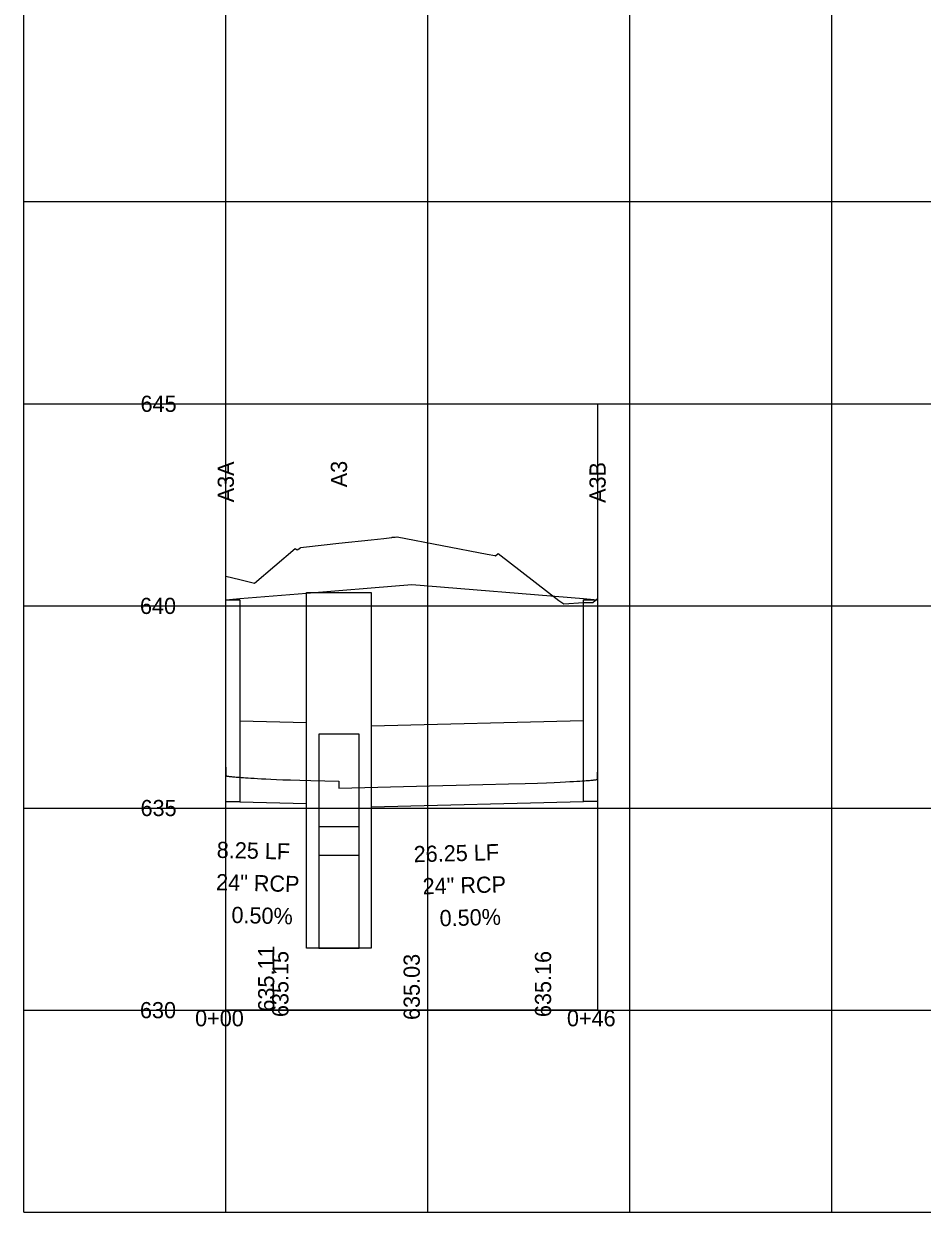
# Model space of a CAD drawing. Extents: x 2252703 to 2264864, y 13787568 to 13790989.
# Drawn here: x 2264413.7 to 2264524.8, y 13787568.1 to 13787715.1 of the extents above; entities that cross this region are included whole.
import ezdxf

# ---------------------------------------------------------------- set-up
doc = ezdxf.new("R2010")
doc.units = 0
for name, color, linetype in [('BORD_grid_bottom_major_5int', 7, 'Continuous'), ('D_DRN_PROF_HGL', 7, 'Continuous'), ('D_PROF_1', 7, 'Continuous'), ('D_PROF_NOTES_1', 7, 'Continuous'), ('Default', 7, 'Continuous'), ('Drain_PipeInside', 7, 'Continuous'), ('E_Terrain', 7, 'Continuous'), ('Inlet', 7, 'Continuous')]:
    doc.layers.add(name, color=color, linetype=linetype)

msp = doc.modelspace()

# ---------------------------------------------------------------- linework, layer by layer
at = {"layer": 'BORD_grid_bottom_major_5int'}
for p, q in [((2264413.67, 13787568.09), (2264413.67, 13787868.09)), ((2264438.67, 13787568.09), (2264438.67, 13787868.09)), ((2264463.67, 13787568.09), (2264463.67, 13787868.09)), ((2264488.67, 13787568.09), (2264488.67, 13787868.09)), ((2264513.67, 13787568.09), (2264513.67, 13787868.09)), ((2264413.67, 13787693.09), (2264738.67, 13787693.09)), ((2264413.67, 13787668.09), (2264738.67, 13787668.09)), ((2264413.67, 13787643.09), (2264738.67, 13787643.09)), ((2264413.67, 13787618.09), (2264738.67, 13787618.09)), ((2264413.67, 13787593.09), (2264738.67, 13787593.09)), ((2264413.67, 13787568.09), (2264738.67, 13787568.09))]:
    msp.add_line(p, q, dxfattribs=at)
at = {"layer": 'D_DRN_PROF_HGL'}
msp.add_line((2264452.67, 13787621.4), (2264452.67, 13787620.53), dxfattribs=at)
for points in [[(2264438.67, 13787623.14), (2264438.67, 13787622.07), (2264438.67, 13787622.07), (2264438.68, 13787622.06), (2264438.7, 13787622.06), (2264438.72, 13787622.05), (2264438.74, 13787622.05), (2264438.78, 13787622.04), (2264438.82, 13787622.03), (2264438.87, 13787622.02), (2264438.93, 13787622.02), (2264439, 13787622.01), (2264439.07, 13787622), (2264439.16, 13787621.99), (2264439.26, 13787621.98), (2264439.37, 13787621.97), (2264439.5, 13787621.96), (2264439.63, 13787621.95), (2264439.79, 13787621.93), (2264439.96, 13787621.92), (2264440.15, 13787621.91), (2264440.35, 13787621.89), (2264440.58, 13787621.87), (2264440.84, 13787621.86), (2264441.12, 13787621.84), (2264441.43, 13787621.82), (2264441.78, 13787621.79), (2264442.16, 13787621.77), (2264442.59, 13787621.74), (2264443.07, 13787621.71), (2264443.61, 13787621.68), (2264444.23, 13787621.65), (2264444.93, 13787621.62), (2264445.74, 13787621.59), (2264446.69, 13787621.57), (2264447.82, 13787621.53), (2264449.19, 13787621.49), (2264450.91, 13787621.44), (2264452.67, 13787621.4)], [(2264452.67, 13787620.53), (2264463.87, 13787620.82), (2264470.48, 13787620.99), (2264473.67, 13787621.07), (2264475.73, 13787621.13), (2264477.22, 13787621.17), (2264478.37, 13787621.2), (2264479.29, 13787621.24), (2264480.05, 13787621.28), (2264480.69, 13787621.32), (2264481.23, 13787621.35), (2264481.7, 13787621.38), (2264482.11, 13787621.41), (2264482.46, 13787621.43), (2264482.77, 13787621.45), (2264483.04, 13787621.47), (2264483.28, 13787621.48), (2264483.49, 13787621.5), (2264483.68, 13787621.51), (2264483.84, 13787621.53), (2264483.98, 13787621.54), (2264484.11, 13787621.55), (2264484.22, 13787621.56), (2264484.31, 13787621.57), (2264484.4, 13787621.58), (2264484.46, 13787621.59), (2264484.52, 13787621.6), (2264484.57, 13787621.6), (2264484.61, 13787621.61), (2264484.64, 13787621.62), (2264484.65, 13787621.62), (2264484.67, 13787621.63), (2264484.67, 13787621.63), (2264484.67, 13787622.51)]]:
    msp.add_lwpolyline(points, dxfattribs=at)
at = {"layer": 'D_PROF_1'}
msp.add_lwpolyline([(2264438.67, 13787643.86), (2264440.42, 13787644), (2264440.42, 13787644), (2264448.67, 13787644.68), (2264448.67, 13787644.68), (2264452.67, 13787645), (2264452.67, 13787645), (2264456.67, 13787645.33), (2264456.67, 13787645.33), (2264461.67, 13787645.74), (2264482.92, 13787644), (2264482.92, 13787644), (2264484.67, 13787643.86)], dxfattribs=at)
at = {"layer": 'Default'}
for p, q in [((2264438.67, 13787643.09), (2264484.67, 13787643.09)), ((2264438.67, 13787618.09), (2264484.67, 13787618.09))]:
    msp.add_line(p, q, dxfattribs=at)
msp.add_lwpolyline([(2264438.67, 13787593.09), (2264438.67, 13787668.09), (2264484.67, 13787668.09), (2264484.67, 13787593.09)], close=True, dxfattribs=at)
at = {"layer": 'Drain_PipeInside'}
for p, q in [((2264440.42, 13787628.86), (2264448.67, 13787628.65)), ((2264456.67, 13787628.25), (2264482.92, 13787628.91)), ((2264440.42, 13787618.86), (2264448.67, 13787618.65)), ((2264456.67, 13787618.25), (2264482.92, 13787618.91))]:
    msp.add_line(p, q, dxfattribs=at)
for points in [[(2264450.17, 13787612.24), (2264455.17, 13787612.24), (2264455.17, 13787627.24), (2264450.17, 13787627.24)], [(2264450.17, 13787600.75), (2264455.17, 13787600.75), (2264455.17, 13787615.75), (2264450.17, 13787615.75)]]:
    msp.add_lwpolyline(points, close=True, dxfattribs=at)
at = {"layer": 'E_Terrain'}
msp.add_lwpolyline([(2264438.67, 13787646.78), (2264440.42, 13787646.35), (2264440.42, 13787646.35), (2264442.23, 13787645.91), (2264447.26, 13787650.19), (2264447.52, 13787650.01), (2264447.9, 13787650.27), (2264447.93, 13787650.3), (2264448.67, 13787650.39), (2264448.67, 13787650.39), (2264452.67, 13787650.83), (2264452.67, 13787650.83), (2264456.67, 13787651.27), (2264456.67, 13787651.27), (2264458.21, 13787651.44), (2264459.22, 13787651.57), (2264459.24, 13787651.58), (2264459.64, 13787651.58), (2264459.84, 13787651.62), (2264459.87, 13787651.62), (2264470.99, 13787649.49), (2264471.97, 13787649.31), (2264472.03, 13787649.3), (2264472.36, 13787649.57), (2264479.87, 13787643.75), (2264480.48, 13787643.33), (2264482.92, 13787643.49), (2264482.92, 13787643.49), (2264483.72, 13787643.53), (2264484.07, 13787643.51), (2264484.67, 13787644.01)], dxfattribs=at)
at = {"layer": 'Inlet'}
for points in [[(2264448.67, 13787644.74), (2264456.67, 13787644.74), (2264456.67, 13787600.75), (2264448.67, 13787600.75)], [(2264438.67, 13787643.86), (2264440.42, 13787643.86), (2264440.42, 13787618.86), (2264438.67, 13787618.86)], [(2264482.92, 13787643.86), (2264484.67, 13787643.86), (2264484.67, 13787618.91), (2264482.92, 13787618.91)]]:
    msp.add_lwpolyline(points, close=True, dxfattribs=at)

# ---------------------------------------------------------------- texts
at = {"layer": 'D_PROF_NOTES_1'}
for s, rotation, p in [('A3A', 90, (2264439.67, 13787655.9)), ('A3', 90, (2264453.67, 13787657.76)), ('A3B', 90, (2264485.67, 13787655.83)), ('8.25 LF', 358.5679, (2264437.53, 13787611.93)), ('26.25 LF', 1.4321, (2264461.94, 13787611.38)), ('24" RCP', 358.5679, (2264437.45, 13787607.93)), ('24" RCP', 1.4321, (2264463.05, 13787607.41)), ('0.50%', 358.5679, (2264439.35, 13787603.88)), ('0.50%', 1.4321, (2264465.15, 13787603.46)), ('635.11', 90, (2264444.67, 13787592.91)), ('635.15', 90, (2264446.42, 13787592.23)), ('635.03', 90, (2264462.67, 13787591.87)), ('635.16', 90, (2264478.92, 13787592.23))]:
    msp.add_text(s, height=2, rotation=rotation, dxfattribs=at).set_placement(p)
at = {"layer": 'Default'}
for s, p in [('645', (2264428.12, 13787667.09)), ('640', (2264428.05, 13787642.09)), ('635', (2264428.12, 13787617.09)), ('630', (2264428.05, 13787592.09)), ('0+00', (2264434.87, 13787591.09)), ('0+46', (2264480.88, 13787591.09))]:
    msp.add_text(s, height=2, dxfattribs=at).set_placement(p)

doc.saveas('drawing.dxf')
